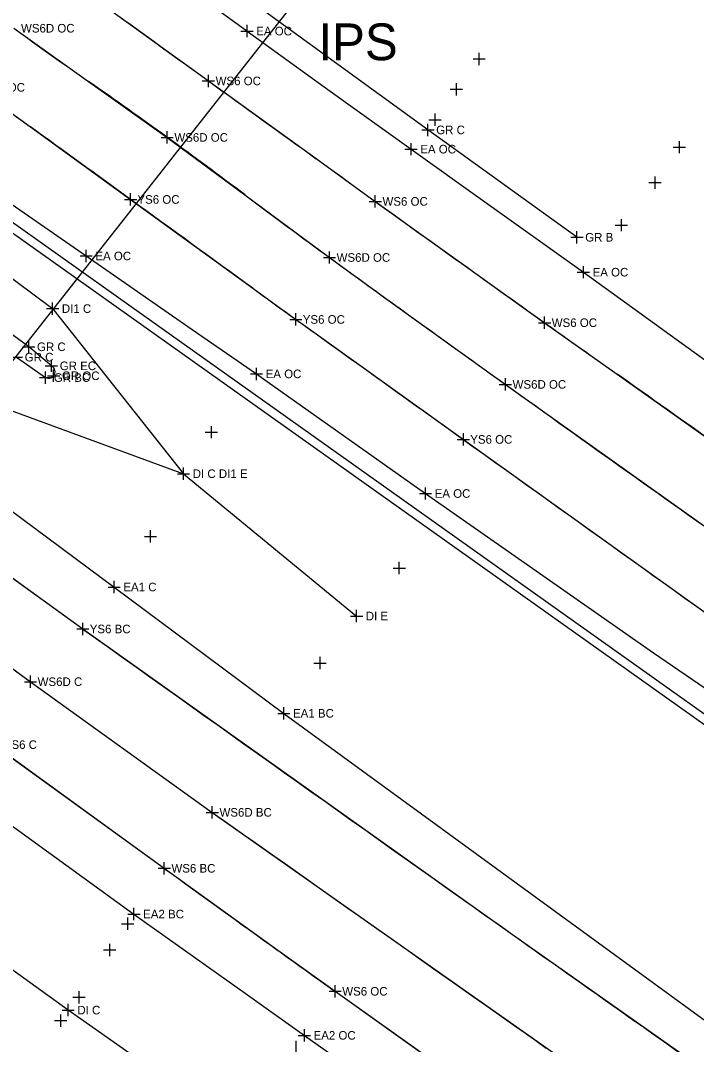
# Model space of a CAD drawing. Extents: x 1324236 to 1326110, y 459090 to 460782.
# Drawn here: x 1325228.5 to 1325338.7, y 459872.5 to 460039.6 of the extents above; entities that cross this region are included whole.
import ezdxf

# ---------------------------------------------------------------- set-up
doc = ezdxf.new("R2010")
doc.units = 0
for name, color, linetype in [('BD_X_Canopy', 7, 'Continuous'), ('DR_X_Ditch', 7, 'Continuous'), ('DR_X_Drive_Pipe', 7, 'Continuous'), ('DV_X_Property_Line', 7, 'Continuous'), ('E-RW-ODOT', 7, 'Continuous'), ('LT_X_Poles', 7, 'Continuous'), ('PM_X_Edge_Line', 7, 'Continuous'), ('PM_X_Lane_Line', 7, 'Continuous'), ('PM_X_Misc', 7, 'Continuous'), ('PM_X_Parking_Lot_Stall', 7, 'Continuous'), ('PV_X_Shoulder', 7, 'Continuous'), ('RW_X_CL', 7, 'Continuous'), ('RW_X_Esmt_SH', 7, 'Continuous'), ('VG_X_Flower_Bed', 7, 'Continuous')]:
    doc.layers.add(name, color=color, linetype=linetype)

msp = doc.modelspace()

# ---------------------------------------------------------------- linework, layer by layer
at = {"layer": 'BD_X_Canopy'}
for points in [[(1325227.38, 460038.38), (1325239.57, 460029.69), (1325239.57, 460029.69), (1325252.39, 460020.56), (1325252.39, 460020.56), (1325265.07, 460011.18), (1325265.07, 460011.18), (1325278.86, 460000.97), (1325278.86, 460000.97), (1325290, 459992.89), (1325290, 459992.89), (1325307.55, 459980.26), (1325307.55, 459980.26), (1325347.49, 459951.8)], [(1325098.23, 460028.13), (1325120.97, 460011.28), (1325148.51, 459991.16), (1325175.71, 459971.23), (1325203.74, 459951.02), (1325230.1, 459931.75), (1325259.75, 459910.43), (1325314.22, 459871.98), (1325314.22, 459871.98), (1325341.7, 459852.6)]]:
    msp.add_lwpolyline(points, dxfattribs=at)
at = {"layer": 'DR_X_Ditch'}
for points in [[(1325223.44, 460055.68), (1325234.51, 460047.6), (1325234.51, 460047.6), (1325243.37, 460041.17), (1325243.37, 460041.17), (1325259.12, 460029.78), (1325259.12, 460029.78), (1325276.67, 460017.1), (1325276.67, 460017.1), (1325286.33, 460010.12), (1325286.33, 460010.12), (1325299.47, 460000.67), (1325299.47, 460000.67), (1325313.93, 459990.33), (1325313.93, 459990.33), (1325325.76, 459981.93), (1325325.76, 459981.93), (1325342.04, 459970.38)], [(1325105.01, 460038.08), (1325127.7, 460021.23), (1325155.6, 460000.72), (1325182.42, 459981.06), (1325210.57, 459960.69), (1325238.63, 459940.35), (1325308.7, 459890.5), (1325308.7, 459890.5), (1325349.01, 459862.04), (1325349.01, 459862.04), (1325431.77, 459803.91), (1325432.23, 459803.59), (1325432.23, 459803.59), (1325448.95, 459791.99), (1325448.95, 459791.99), (1325460.04, 459784.34), (1325460.04, 459784.34), (1325460.31, 459784.16), (1325460.31, 459784.16), (1325516.92, 459745.67), (1325550.1, 459723.2), (1325550.1, 459723.2), (1325604.67, 459686.51)], [(1325221.2, 460028.73), (1325230.11, 460022.27), (1325230.11, 460022.27), (1325246.42, 460010.44), (1325246.42, 460010.44), (1325266.35, 459995.96), (1325266.35, 459995.96), (1325273.37, 459990.86), (1325273.37, 459990.86), (1325274.17, 459990.29), (1325274.17, 459990.29), (1325300.69, 459971.28), (1325300.69, 459971.28), (1325355.76, 459931.86)], [(1325091.37, 460018.48), (1325114.18, 460001.81), (1325140.65, 459982.29), (1325168.98, 459961.47), (1325196.8, 459941.36), (1325224.07, 459921.48), (1325251.92, 459901.3), (1325270.43, 459887.92), (1325270.43, 459887.92), (1325279.78, 459881.23), (1325279.78, 459881.23), (1325307.11, 459861.77), (1325307.43, 459861.54), (1325307.43, 459861.54), (1325324.59, 459849.37), (1325324.59, 459849.37), (1325334.9, 459842.06), (1325334.9, 459842.06), (1325346.76, 459833.74)]]:
    msp.add_lwpolyline(points, dxfattribs=at)
at = {"layer": 'DR_X_Drive_Pipe'}
for p, q in [((1325205.1, 460013.92), (1325233.71, 459992.63)), ((1325233.71, 459992.63), (1325255.05, 459965.69)), ((1325222.43, 459977.64), (1325255.05, 459965.69)), ((1325255.05, 459965.69), (1325283.28, 459942.46)), ((1325236.24, 459878.16), (1325207.22, 459899.04)), ((1325263.33, 459859.12), (1325236.24, 459878.16))]:
    msp.add_line(p, q, dxfattribs=at)
at = {"layer": 'DV_X_Property_Line'}
for p, q in [((1325265.41, 460036.91), (1325265.41, 460038.91)), ((1325264.41, 460037.91), (1325266.41, 460037.91)), ((1325291.16, 460018.65), (1325293.16, 460018.65)), ((1325292.16, 460017.65), (1325292.16, 460019.65)), ((1325239.18, 460000.22), (1325239.18, 460002.22)), ((1325238.18, 460001.22), (1325240.18, 460001.22)), ((1325319.26, 459998.57), (1325321.26, 459998.57)), ((1325320.26, 459997.57), (1325320.26, 459999.57)), ((1325265.95, 459981.98), (1325267.95, 459981.98)), ((1325266.95, 459980.98), (1325266.95, 459982.98)), ((1325294.51, 459961.46), (1325294.51, 459963.46)), ((1325293.51, 459962.46), (1325295.51, 459962.46)), ((1325243.74, 459946.2), (1325243.74, 459948.2)), ((1325242.74, 459947.2), (1325244.74, 459947.2)), ((1325270.41, 459926.58), (1325272.41, 459926.58)), ((1325271.41, 459925.58), (1325271.41, 459927.58)), ((1325246.97, 459892.83), (1325246.97, 459894.83)), ((1325245.97, 459893.83), (1325247.97, 459893.83)), ((1325274.76, 459873.04), (1325274.76, 459875.04)), ((1325273.76, 459874.04), (1325275.76, 459874.04))]:
    msp.add_line(p, q, dxfattribs=at)
at = {"layer": 'E-RW-ODOT'}
msp.add_line((1325273.55, 460043.16), (1325176.95, 459920.27), dxfattribs=at)
at = {"layer": 'LT_X_Poles'}
for points in [[(1325223.44, 460055.68), (1325234.51, 460047.6), (1325234.51, 460047.6), (1325243.37, 460041.17), (1325243.37, 460041.17), (1325259.12, 460029.78), (1325259.12, 460029.78), (1325276.67, 460017.1), (1325276.67, 460017.1), (1325286.33, 460010.12), (1325286.33, 460010.12), (1325299.47, 460000.67), (1325299.47, 460000.67), (1325313.93, 459990.33), (1325313.93, 459990.33), (1325325.76, 459981.93), (1325325.76, 459981.93), (1325342.04, 459970.38)], [(1325105.01, 460038.08), (1325127.7, 460021.23), (1325155.6, 460000.72), (1325182.42, 459981.06), (1325210.57, 459960.69), (1325238.63, 459940.35), (1325308.7, 459890.5), (1325308.7, 459890.5), (1325349.01, 459862.04), (1325349.01, 459862.04), (1325431.77, 459803.91), (1325432.23, 459803.59), (1325432.23, 459803.59), (1325448.95, 459791.99), (1325448.95, 459791.99), (1325460.04, 459784.34), (1325460.04, 459784.34), (1325460.31, 459784.16), (1325460.31, 459784.16), (1325516.92, 459745.67), (1325550.1, 459723.2), (1325550.1, 459723.2), (1325604.67, 459686.51)], [(1325221.2, 460028.73), (1325230.11, 460022.27), (1325230.11, 460022.27), (1325246.42, 460010.44), (1325246.42, 460010.44), (1325266.35, 459995.96), (1325266.35, 459995.96), (1325273.37, 459990.86), (1325273.37, 459990.86), (1325274.17, 459990.29), (1325274.17, 459990.29), (1325300.69, 459971.28), (1325300.69, 459971.28), (1325355.76, 459931.86)]]:
    msp.add_lwpolyline(points, dxfattribs=at)
at = {"layer": 'PM_X_Edge_Line'}
for p, q in [((1325210.57, 459960.69), (1325238.63, 459940.35)), ((1325224.07, 459921.48), (1325251.92, 459901.3)), ((1325279.78, 459881.23), (1325307.11, 459861.77))]:
    msp.add_line(p, q, dxfattribs=at)
for centre, radius, start, end in [((1346114.87, 488880.3), 35599.36, 234.105937, 234.137222), ((1331359.53, 468475.71), 10441.76, 233.994493, 234.054904), ((1369949.98, 521852.28), 76284.3, 234.1372221, 234.1534855), ((1304709.48, 431721.05), 34957.91, 54.021887, 54.054903), ((1338802.89, 478739.6), 23097.41, 234.15348, 234.183036), ((1303200.44, 429642.37), 37526.58, 53.984269, 54.021887), ((1328390.91, 464312.04), 5305.18, 234.18304, 234.35785), ((1329027.68, 465200.08), 6397.92, 234.357852, 234.517041), ((1328004.14, 463762.04), 4656.06, 233.98427, 234.09106), ((1325393.85, 460157.23), 205.41, 234.0911, 234.3647), ((1457669.77, 644677.84), 227240.15, 234.3646767, 234.3729031), ((1327665.78, 463289.57), 4051.68, 234.51704, 234.7222), ((1320897.41, 453722.4), 7667.6, 54.573065, 54.7222), ((1359807.69, 508122.03), 59238.74, 234.3729031, 234.4384039), ((1343943.82, 486158.83), 32207.03, 234.494609, 234.647573), ((1329869.5, 466272.08), 7868.23, 234.065193, 234.231488), ((1331446.62, 468542.61), 10608.16, 234.647573, 234.914102), ((1326436.66, 461506.81), 1995.22, 234.23149, 234.56172)]:
    msp.add_arc(centre, radius, start, end, dxfattribs=at)
at = {"layer": 'PM_X_Lane_Line'}
for p, q in [((1325203.74, 459951.02), (1325230.1, 459931.75)), ((1325230.1, 459931.75), (1325259.75, 459910.43))]:
    msp.add_line(p, q, dxfattribs=at)
for centre, radius, start, end in [((1325681.6, 460662.7), 772.07, 233.96217, 235.07323), ((1324750.82, 459329.79), 853.67, 54.01661, 55.07323), ((1324733.14, 459305.43), 883.77, 52.99407, 54.01661), ((1325894.45, 460846.21), 1045.65, 232.99407, 233.93413), ((1327167.43, 462594.09), 3207.96, 233.93413, 234.17988), ((1329929.64, 466421.16), 7927.73, 234.179876, 234.336201), ((1329666.99, 466055.14), 7477.22, 234.336201, 234.711945), ((1401057.98, 567206.75), 131369.22, 234.7611532, 234.7902308)]:
    msp.add_arc(centre, radius, start, end, dxfattribs=at)
at = {"layer": 'PM_X_Misc'}
for p, q in [((1325294.9, 460021.79), (1325267.69, 460041.57)), ((1325319.2, 460004.27), (1325294.9, 460021.79))]:
    msp.add_line(p, q, dxfattribs=at)
at = {"layer": 'PM_X_Parking_Lot_Stall'}
for p, q in [((1325229.8, 459986.4), (1325200.46, 460008.05)), ((1325233.51, 459983.29), (1325229.8, 459986.4)), ((1325227.8, 459984.71), (1325232.56, 459981.38))]:
    msp.add_line(p, q, dxfattribs=at)
for start, end in [(321.2855, 63.2557), (243.4943, 321.2855)]:
    msp.add_arc((1325233.03, 459982.34), 1.07, start, end, dxfattribs=at)
at = {"layer": 'PV_X_Shoulder'}
for points in [[(1325197.78, 460091.99), (1325195.63, 460089.08), (1325214.46, 460075.29), (1325231.67, 460062.52), (1325231.67, 460062.52), (1325240.6, 460055.97), (1325240.6, 460055.97), (1325265.14, 460038.11), (1325265.41, 460037.91), (1325265.41, 460037.91), (1325278.98, 460028.12), (1325278.98, 460028.12), (1325292.16, 460018.65), (1325292.16, 460018.65), (1325303.79, 460010.34), (1325303.79, 460010.34), (1325320.26, 459998.57), (1325320.26, 459998.57), (1325335.4, 459987.63), (1325335.4, 459987.63), (1325347.87, 459978.64)], [(1325111.27, 460046.59), (1325134.26, 460029.3), (1325161.79, 460008.37), (1325188.04, 459988.63), (1325215.71, 459968.02), (1325243.74, 459947.2), (1325271.41, 459926.58), (1325325.35, 459887.25), (1325325.35, 459887.25), (1325353, 459867.04)], [(1325218.92, 460015.3), (1325239.18, 460001.22), (1325239.18, 460001.22), (1325256.47, 459989.24), (1325256.47, 459989.24), (1325266.95, 459981.98), (1325266.95, 459981.98), (1325268.68, 459980.76), (1325268.68, 459980.76), (1325294.51, 459962.46), (1325294.51, 459962.46), (1325331.71, 459936.44), (1325331.71, 459936.44), (1325381.04, 459902.66)], [(1325085.59, 460011.5), (1325108.39, 459994.82), (1325135.87, 459974.49), (1325163.8, 459954.12), (1325191.38, 459934.09), (1325219.2, 459913.96), (1325246.97, 459893.83), (1325265.48, 459880.63), (1325265.48, 459880.63), (1325274.76, 459874.04), (1325274.76, 459874.04), (1325302.45, 459854.43), (1325302.56, 459854.35), (1325302.56, 459854.35), (1325321.38, 459841.06), (1325321.38, 459841.06), (1325330.11, 459834.9), (1325330.11, 459834.9), (1325344.04, 459825.11)]]:
    msp.add_lwpolyline(points, dxfattribs=at)
at = {"layer": 'RW_X_CL'}
for p, q in [((1325302.27, 460033.38), (1325304.27, 460033.38)), ((1325303.27, 460032.38), (1325303.27, 460034.38)), ((1325259.12, 460028.78), (1325259.12, 460030.78)), ((1325258.12, 460029.78), (1325260.12, 460029.78)), ((1325298.56, 460028.42), (1325300.56, 460028.42)), ((1325299.56, 460027.42), (1325299.56, 460029.42)), ((1325295.07, 460023.45), (1325297.07, 460023.45)), ((1325296.07, 460022.45), (1325296.07, 460024.45)), ((1325251.39, 460020.56), (1325253.39, 460020.56)), ((1325252.39, 460019.56), (1325252.39, 460021.56)), ((1325335.91, 460017.97), (1325335.91, 460019.97)), ((1325334.91, 460018.97), (1325336.91, 460018.97)), ((1325331.94, 460012.18), (1325331.94, 460014.18)), ((1325330.94, 460013.18), (1325332.94, 460013.18)), ((1325245.42, 460010.44), (1325247.42, 460010.44)), ((1325246.42, 460009.44), (1325246.42, 460011.44)), ((1325285.33, 460010.12), (1325287.33, 460010.12)), ((1325286.33, 460009.12), (1325286.33, 460011.12)), ((1325326.47, 460005.24), (1325326.47, 460007.24)), ((1325325.47, 460006.24), (1325327.47, 460006.24)), ((1325278.86, 459999.97), (1325278.86, 460001.97)), ((1325277.86, 460000.97), (1325279.86, 460000.97)), ((1325233.71, 459991.63), (1325233.71, 459993.63)), ((1325232.71, 459992.63), (1325234.71, 459992.63)), ((1325273.37, 459989.86), (1325273.37, 459991.86)), ((1325272.37, 459990.86), (1325274.37, 459990.86)), ((1325312.93, 459990.33), (1325314.93, 459990.33)), ((1325313.93, 459989.33), (1325313.93, 459991.33)), ((1325306.55, 459980.26), (1325308.55, 459980.26)), ((1325307.55, 459979.26), (1325307.55, 459981.26)), ((1325259.6, 459971.47), (1325259.6, 459973.47)), ((1325258.6, 459972.47), (1325260.6, 459972.47)), ((1325300.69, 459970.28), (1325300.69, 459972.28)), ((1325299.69, 459971.28), (1325301.69, 459971.28)), ((1325249.67, 459954.45), (1325249.67, 459956.45)), ((1325248.67, 459955.45), (1325250.67, 459955.45)), ((1325289.24, 459950.3), (1325291.24, 459950.3)), ((1325290.24, 459949.3), (1325290.24, 459951.3)), ((1325237.63, 459940.35), (1325239.63, 459940.35)), ((1325238.63, 459939.35), (1325238.63, 459941.35)), ((1325276.31, 459934.79), (1325278.31, 459934.79)), ((1325277.31, 459933.79), (1325277.31, 459935.79)), ((1325229.1, 459931.75), (1325231.1, 459931.75)), ((1325230.1, 459930.75), (1325230.1, 459932.75)), ((1325259.75, 459909.43), (1325259.75, 459911.43)), ((1325258.75, 459910.43), (1325260.75, 459910.43)), ((1325250.92, 459901.3), (1325252.92, 459901.3)), ((1325251.92, 459900.3), (1325251.92, 459902.3)), ((1325245.95, 459891.26), (1325245.95, 459893.26)), ((1325244.95, 459892.26), (1325246.95, 459892.26)), ((1325242.01, 459887.98), (1325244.01, 459887.98)), ((1325243.01, 459886.98), (1325243.01, 459888.98)), ((1325238.01, 459879.26), (1325238.01, 459881.26)), ((1325278.78, 459881.23), (1325280.78, 459881.23)), ((1325279.78, 459880.23), (1325279.78, 459882.23)), ((1325237.01, 459880.27), (1325239.01, 459880.27)), ((1325234.03, 459876.45), (1325236.03, 459876.45)), ((1325235.03, 459875.45), (1325235.03, 459877.45)), ((1325273.43, 459871.15), (1325273.43, 459873.15))]:
    msp.add_line(p, q, dxfattribs=at)
at = {"layer": 'RW_X_Esmt_SH'}
for p, q in [((1325293.9, 460021.79), (1325295.9, 460021.79)), ((1325294.9, 460020.79), (1325294.9, 460022.79)), ((1325319.2, 460003.27), (1325319.2, 460005.27)), ((1325318.2, 460004.27), (1325320.2, 460004.27)), ((1325229.8, 459985.4), (1325229.8, 459987.4)), ((1325228.8, 459986.4), (1325230.8, 459986.4)), ((1325226.8, 459984.71), (1325228.8, 459984.71)), ((1325232.51, 459983.29), (1325234.51, 459983.29)), ((1325233.51, 459982.29), (1325233.51, 459984.29)), ((1325232.56, 459980.38), (1325232.56, 459982.38)), ((1325232.87, 459981.67), (1325234.87, 459981.67)), ((1325233.87, 459980.67), (1325233.87, 459982.67)), ((1325231.56, 459981.38), (1325233.56, 459981.38)), ((1325255.05, 459964.69), (1325255.05, 459966.69)), ((1325254.05, 459965.69), (1325256.05, 459965.69)), ((1325283.28, 459941.46), (1325283.28, 459943.46)), ((1325282.28, 459942.46), (1325284.28, 459942.46)), ((1325235.24, 459878.16), (1325237.24, 459878.16)), ((1325236.24, 459877.16), (1325236.24, 459879.16))]:
    msp.add_line(p, q, dxfattribs=at)
at = {"layer": 'VG_X_Flower_Bed'}
for p, q in [((1325442.28, 459851.94), (1325181.98, 460037.04)), ((1325443.07, 459853.12), (1325182.75, 460038.25))]:
    msp.add_line(p, q, dxfattribs=at)

# ---------------------------------------------------------------- texts
at = {"layer": 'DV_X_Property_Line'}
for s, p in [('EA OC', (1325266.91, 460037.21)), ('EA OC', (1325293.66, 460017.95)), ('EA OC', (1325240.68, 460000.52)), ('EA OC', (1325321.76, 459997.87)), ('EA OC', (1325268.45, 459981.28)), ('EA OC', (1325296.01, 459961.76)), ('EA1 C', (1325245.24, 459946.5)), ('EA1 BC', (1325272.91, 459925.89)), ('EA2 BC', (1325248.47, 459893.13)), ('EA2 OC', (1325276.26, 459873.34))]:
    msp.add_text(s, height=1.4, dxfattribs=at).set_placement(p)
at = {"layer": 'E-RW-ODOT'}
msp.add_text('IPS', height=6, dxfattribs=at).set_placement((1325277.05, 460033.16))
at = {"layer": 'RW_X_CL'}
for s, p in [('WS6D OC', (1325228.55, 460037.68)), ('WS6 OC', (1325260.29, 460029.08)), ('YS6 OC', (1325222.33, 460028.03)), ('WS6D OC', (1325253.56, 460019.86)), ('YS6 OC', (1325247.54, 460009.74)), ('WS6 OC', (1325287.5, 460009.42)), ('WS6D OC', (1325280.02, 460000.27)), ('DI1 C', (1325235.21, 459991.93)), ('YS6 OC', (1325274.5, 459990.16)), ('WS6 OC', (1325315.1, 459989.63)), ('WS6D OC', (1325308.72, 459979.56)), ('YS6 OC', (1325301.81, 459970.58)), ('YS6 BC', (1325239.76, 459939.65)), ('WS6D C', (1325231.26, 459931.05)), ('WS6 C', (1325225.23, 459920.78)), ('WS6D BC', (1325260.92, 459909.73)), ('WS6 BC', (1325253.08, 459900.6)), ('WS6 OC', (1325280.94, 459880.53))]:
    msp.add_text(s, height=1.4, dxfattribs=at).set_placement(p)
at = {"layer": 'RW_X_Esmt_SH'}
for s, p in [('GR C', (1325296.26, 460021.09)), ('GR B', (1325320.56, 460003.57)), ('GR C', (1325231.16, 459985.7)), ('GR C', (1325229.16, 459984.01)), ('GR EC', (1325234.87, 459982.59)), ('GR BC', (1325233.91, 459980.68)), ('GR OC', (1325235.22, 459980.97)), ('DI C DI1 E', (1325256.55, 459964.99)), ('DI E', (1325284.78, 459941.76)), ('DI C', (1325237.74, 459877.46))]:
    msp.add_text(s, height=1.4, dxfattribs=at).set_placement(p)

doc.saveas('drawing.dxf')
